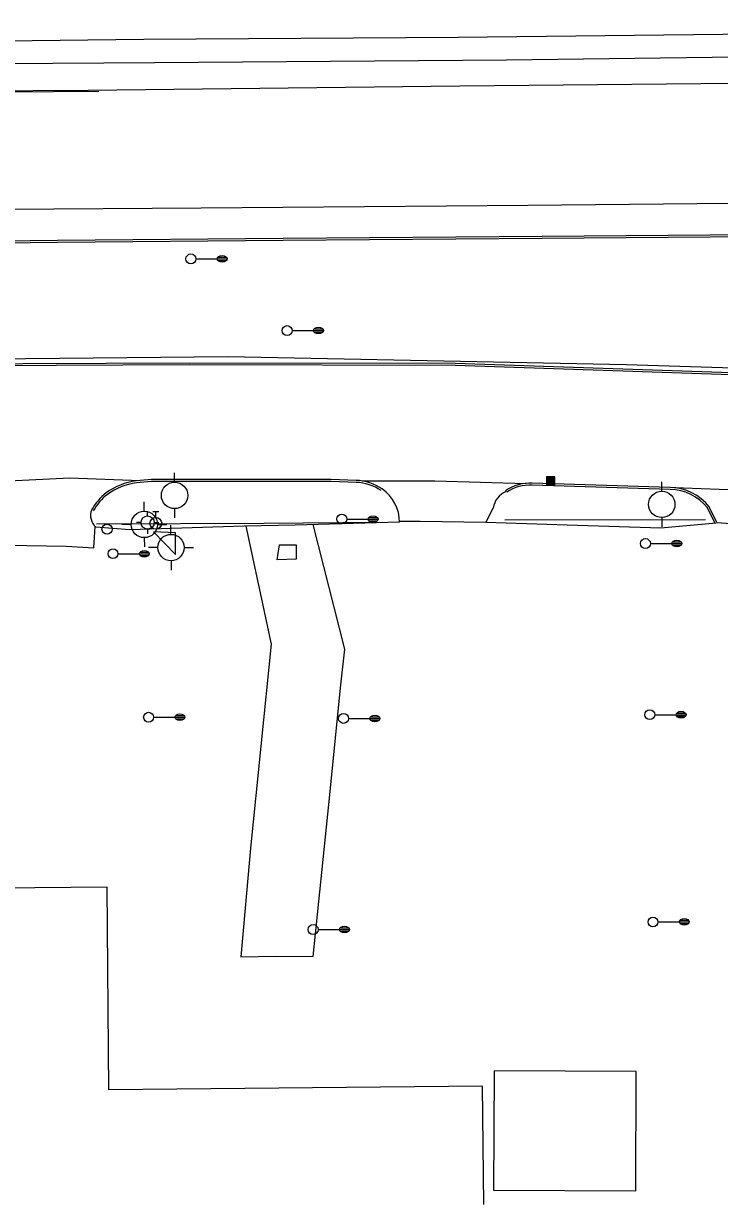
# Model space of a CAD drawing. Extents: x 2145380 to 2156929, y 139568 to 149130.
# Drawn here: x 2146698.7 to 2146909.9, y 142711.1 to 143067.3 of the extents above; entities that cross this region are included whole.
import ezdxf

# ---------------------------------------------------------------- set-up
doc = ezdxf.new("R2010")
doc.units = 0
for name, color, linetype in [('Default', 7, 'Continuous'), ('TOPO_Asphalt', 7, 'Continuous'), ('TOPO_Building', 7, 'Continuous'), ('TOPO_Concrete', 7, 'Continuous'), ('TOPO_Curb Back', 7, 'Continuous'), ('TOPO_Guardrail', 7, 'Continuous'), ('TOPO_Light Pole', 7, 'Continuous'), ('TOPO_Misc', 7, 'Continuous'), ('TOPO_Misc Line', 7, 'Continuous'), ('TOPO_Power Pole', 7, 'Continuous'), ('TOPO_Wall Freestanding', 7, 'Continuous'), ('TOPO_Water Fire Hydrant', 7, 'Continuous'), ('TOPO_Water Meter', 7, 'Continuous'), ('TOPO_Water Valve', 7, 'Continuous')]:
    doc.layers.add(name, color=color, linetype=linetype)

# ---------------------------------------------------------------- blocks, each defined once
blk = doc.blocks.new('LP')
at = {"layer": 'TOPO_Light Pole'}
blk.add_line((3.81, 0), (20.32, 0), dxfattribs=at)
for points in [[(20.32, 0), (27.94, 0)], [(20.32, 0), (23.5, 0)], [(20.83, 1.27), (27.43, 1.27)], [(20.83, 1.27), (23.5, 1.27)], [(23.71, 1.27), (27.43, 1.27)], [(23.71, 0), (27.94, 0)], [(20.83, -1.27), (27.43, -1.27)], [(20.83, -1.27), (23.5, -1.27)], [(23.71, -1.27), (27.43, -1.27)]]:
    blk.add_lwpolyline(points, dxfattribs=at)
blk.add_circle((0, 0), 3.81, dxfattribs=at)
blk.add_ellipse((24.13, 0), major_axis=(3.81, 0), ratio=0.666667, dxfattribs=at)
blk = doc.blocks.new('FIRHYD')
at = {"layer": 'TOPO_Water Fire Hydrant'}
for p, q in [((-0.02, 10.16), (-0.03, 17.34)), ((10.16, 0.02), (17.34, 0.03)), ((-10.16, -0.02), (-17.34, -0.03)), ((0.02, -10.16), (0.03, -17.34))]:
    blk.add_line(p, q, dxfattribs=at)
blk.add_circle((0, 0), 10.16, dxfattribs=at)
blk = doc.blocks.new('CB')
at = {"layer": 'TOPO_Misc'}
for p, q in [((-3.08, 2.99), (3.24, 2.99)), ((-3.08, 2.68), (3.24, 2.68)), ((-3.08, 2.36), (3.24, 2.36)), ((-3.08, 2.05), (3.24, 2.05)), ((-3.08, 1.73), (3.24, 1.73)), ((-3.08, 1.4), (3.24, 1.4)), ((-3.08, 1.1), (3.24, 1.1)), ((-3.08, 0.77), (3.24, 0.77)), ((-3.08, 0.46), (3.24, 0.46)), ((-3.08, 0.14), (3.24, 0.14)), ((-3.08, -0.17), (3.24, -0.17)), ((-3.08, -0.48), (3.24, -0.48)), ((-3.08, -0.8), (3.24, -0.8)), ((-3.08, -1.11), (3.26, -1.11)), ((-3.08, -1.43), (3.26, -1.43)), ((-3.08, -1.75), (3.26, -1.75)), ((-3.08, -2.07), (3.26, -2.07)), ((-3.08, -2.39), (3.26, -2.39)), ((-3.08, -2.7), (3.26, -2.7)), ((-3.08, -3.02), (3.26, -3.02))]:
    blk.add_line(p, q, dxfattribs=at)
blk.add_lwpolyline([(3.26, -3.29), (3.24, 3.05), (-3.09, 3.04), (-3.08, -3.3), (3.26, -3.29)], dxfattribs=at)
blk = doc.blocks.new('POWPOL')
at = {"layer": 'TOPO_Power Pole'}
for p, q in [((0, 10.16), (0, 17.34)), ((0, -10.16), (0, -17.34))]:
    blk.add_line(p, q, dxfattribs=at)
blk.add_circle((0, 0), 10.16, dxfattribs=at)
blk = doc.blocks.new('WTRMTR')
at = {"layer": 'Default'}
blk.add_circle((0, 0), 3.89, dxfattribs=at)
blk = doc.blocks.new('WATVAL')
at = {"layer": 'Default'}
for p, q in [((-2.25, 9), (2.25, 9)), ((0, 4.5), (0, 9))]:
    blk.add_line(p, q, dxfattribs=at)
blk.add_circle((0, 0), 4.5, dxfattribs=at)

msp = doc.modelspace()

# ---------------------------------------------------------------- linework, layer by layer
at = {"layer": 'TOPO_Asphalt'}
msp.add_line((2146947.37, 142924.52), (2146896.22, 142926.49), dxfattribs=at)
for points in [[(2147289.44, 143067.33), (2147279.56, 143067.21), (2147191.01, 143066.63), (2147110.97, 143065.54), (2147008.29, 143064.51), (2146919.81, 143064.13), (2146830.62, 143063.07), (2146735.22, 143062.5), (2146641.85, 143061.35), (2146529.6, 143060.19)], [(2147294.43, 143052.29), (2147277.92, 143052.17), (2147176.51, 143051.07), (2147069.33, 143050.37), (2146946.02, 143049.43), (2146831.07, 143048.28), (2146718.39, 143046.95), (2146617.55, 143046.42), (2146530.42, 143045.62), (2146432.5, 143044.55), (2146335.92, 143043.83), (2146269.56, 143043.09), (2146188.58, 143042.14), (2146123.02, 143041.68), (2146027.06, 143041.06), (2145941.22, 143040.2), (2145866.18, 143039.34), (2145749.17, 143038.41)], [(2146531.04, 143009.44), (2146633.39, 143010.54), (2146752.59, 143011.37), (2146851.74, 143012.22), (2146964.75, 143013.27), (2147066.9, 143014.27), (2147180.79, 143015.15), (2147273.77, 143015.91), (2147306.49, 143016)], [(2146683.86, 142928.03), (2146712.83, 142929.5), (2146734.16, 142928.69)], [(2146801.45, 142928.53), (2146823.49, 142928.59), (2146851.24, 142927.8)], [(2146908.83, 142915.77), (2146892.11, 142914.23), (2146863.64, 142915.14), (2146838.97, 142915.92), (2146841.24, 142920.33)], [(2146694.11, 142914.88), (2146693.73, 142909.01), (2146711.69, 142908.72), (2146720.04, 142908.25), (2146720.44, 142914.7)], [(2146812.83, 142916), (2146781.17, 142915.15), (2146765.7, 142914.82), (2146730.98, 142913.74), (2146720.66, 142914.5)], [(2146838.97, 142915.92), (2146819.08, 142916.22), (2146812.83, 142916.19)], [(2146909.1, 142915.9), (2146928.83, 142914.53), (2146935.54, 142914.42), (2146936.25, 142915.92)]]:
    msp.add_lwpolyline(points, dxfattribs=at)
for centre, radius, start, end in [((2146800.42, 142915.95), 12.42, 0.212, 54.8513), ((2146847.58, 142919.39), 6.41, 112.163, 171.5906), ((2146723.83, 142918.03), 4.75, 159.1798, 228.066)]:
    msp.add_arc(centre, radius, start, end, dxfattribs=at)
at = {"layer": 'TOPO_Building'}
msp.add_lwpolyline([(2146838.36, 142708.98), (2146838.02, 142744.93), (2146724.67, 142743.85), (2146724.09, 142805.31), (2146603.13, 142804.17), (2146603.73, 142740.95), (2146614.32, 142741.05), (2146614.4, 142732.4), (2146601.39, 142732.28), (2146601.84, 142684.81)], dxfattribs=at)
msp.add_lwpolyline([(2146841.34, 142713.42), (2146884.47, 142713.2), (2146884.65, 142749.37), (2146841.52, 142749.58)], close=True, dxfattribs=at)
at = {"layer": 'TOPO_Concrete'}
for points in [[(2146766.19, 142914.82), (2146773.9, 142879.01), (2146767.55, 142817.11), (2146764.66, 142784.17), (2146775.28, 142784.39), (2146786.63, 142784.29), (2146791.35, 142830.34), (2146794.98, 142866.71), (2146796.17, 142877.53), (2146786.66, 142915.29)], [(2146744.88, 142906.2), (2146744.88, 142912.75), (2146738.14, 142913.1), (2146744.88, 142906.2)]]:
    msp.add_lwpolyline(points, dxfattribs=at)
at = {"layer": 'TOPO_Curb Back'}
for points in [[(2147309.41, 143007.19), (2147273.16, 143007), (2147172.95, 143005.54), (2147111.15, 143005), (2147020.37, 143004.15), (2146958.07, 143003.47), (2146856.04, 143002.72), (2146777.5, 143002.07), (2146709.03, 143001.52), (2146642.87, 143000.64), (2146560.73, 143000.46), (2146530.45, 143000)], [(2147309.61, 143006.59), (2147273.17, 143006.4), (2147172.95, 143004.94), (2147111.16, 143004.4), (2147020.37, 143003.55), (2146958.08, 143002.87), (2146856.04, 143002.12), (2146777.5, 143001.47), (2146709.04, 143000.92), (2146642.88, 143000.04), (2146560.74, 142999.86), (2146530.46, 142999.4)], [(2147302.21, 142947.29), (2147268.63, 142948.71), (2147196.42, 142951.36), (2147104.83, 142954.5), (2147007.43, 142957.92), (2146919.44, 142960.51), (2146829.71, 142963.59), (2146749.05, 142963.72), (2146647.74, 142963.3), (2146568.43, 142962.76), (2146550, 142962.97), (2146531.29, 142962.82), (2146511.85, 142963.68), (2146482.29, 142964.99), (2146439.46, 142967.9)], [(2147302.2, 142947.89), (2147268.65, 142949.31), (2147196.44, 142951.96), (2147104.86, 142955.1), (2147007.45, 142958.52), (2146919.46, 142961.11), (2146829.72, 142964.19), (2146749.05, 142964.32), (2146647.74, 142963.9), (2146568.43, 142963.36), (2146550, 142963.58), (2146531.3, 142963.42), (2146511.88, 142964.28), (2146482.32, 142965.59), (2146439.51, 142968.5)], [(2146799.65, 142928.7), (2146792.09, 142928.93), (2146737.55, 142929.02), (2146732.91, 142928.57)], [(2146799.63, 142928.1), (2146792.08, 142928.33), (2146737.58, 142928.42), (2146732.98, 142927.98)], [(2146894.89, 142926.56), (2146853.1, 142927.82)], [(2146894.88, 142925.96), (2146853.07, 142927.22)], [(2146909.1, 142915.9), (2146906.75, 142920.66)], [(2146908.56, 142915.64), (2146906.24, 142920.34)]]:
    msp.add_lwpolyline(points, dxfattribs=at)
for centre, radius, start, end in [((2146735.68, 142908.51), 20.25, 97.859, 125.8081), ((2146735.68, 142908.51), 19.65, 97.895, 125.7734), ((2146799.19, 142913.95), 14.16, 55.4427, 88.2147), ((2146799.19, 142913.95), 14.76, 55.4427, 88.2154), ((2146852.26, 142915.03), 12.82, 86.2348, 124.5581), ((2146734.41, 142911.43), 17.16, 128.0732, 151.0949), ((2146734.41, 142911.43), 16.56, 128.1142, 151.0949), ((2146852.26, 142915.03), 12.22, 86.1853, 124.5581), ((2146894.78, 142911.44), 14.51, 37.8344, 89.6001), ((2146894.78, 142911.44), 15.11, 37.6012, 89.5735)]:
    msp.add_arc(centre, radius, start, end, dxfattribs=at)
at = {"layer": 'TOPO_Guardrail'}
msp.add_line((2146844.73, 142916.75), (2146905.68, 142916.8), dxfattribs=at)
for points in [[(2147300.06, 142950.45), (2147290.11, 142949.61), (2147212.72, 142952.2), (2147106.66, 142956.01), (2146994.99, 142960.27), (2146881.66, 142963.8), (2146760.73, 142966.21), (2146638.03, 142964.97), (2146529.43, 142964.38)], [(2146720.83, 142915.54), (2146771.79, 142915.68), (2146807.58, 142916.05)]]:
    msp.add_lwpolyline(points, dxfattribs=at)
at = {"layer": 'TOPO_Misc Line'}
msp.add_lwpolyline([(2146158.29, 143042.01), (2146226.54, 143042.61), (2146273.87, 143043), (2146309.49, 143043.35), (2146355.92, 143043.74), (2146405.67, 143044.09), (2146454.37, 143044.52), (2146501.76, 143044.97), (2146546.02, 143045.39), (2146609.55, 143045.9), (2146639.87, 143046.16), (2146665.09, 143046.37), (2146694.06, 143046.63), (2146721.56, 143046.84)], dxfattribs=at)
at = {"layer": 'TOPO_Wall Freestanding'}
msp.add_lwpolyline([(2146548.85, 143053.91), (2146630.56, 143054.77), (2146738.52, 143055.51), (2146845.3, 143056.25), (2146946.57, 143057.64), (2147072.39, 143058.39), (2147173.14, 143059.06), (2147203.26, 143058.88), (2147251.47, 143058.13), (2147292.73, 143057.43)], dxfattribs=at)
msp.add_lwpolyline([(2146781.42, 142904.78), (2146775.73, 142904.62), (2146776.42, 142909.12), (2146781.46, 142909.17)], close=True, dxfattribs=at)

# ---------------------------------------------------------------- block references
at = {"layer": 'TOPO_Light Pole', "xscale": 0.39370000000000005, "yscale": 0.3937000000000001}
for p in [(2146749.5, 142995.91), (2146778.72, 142974.15), (2146795.31, 142916.98), (2146887.43, 142909.55), (2146725.87, 142906.46), (2146736.68, 142856.85), (2146795.83, 142856.49), (2146888.75, 142857.63), (2146889.7, 142794.74), (2146786.61, 142792.45)]:
    msp.add_blockref('LP', p, dxfattribs=at)
at = {"layer": 'TOPO_Misc', "xscale": 0.39370000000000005, "yscale": 0.3937000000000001}
msp.add_blockref('CB', (2146858.64, 142928.61), dxfattribs=at)
at = {"layer": 'TOPO_Power Pole', "xscale": 0.39370000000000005, "yscale": 0.3937000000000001}
for p in [(2146744.56, 142924.14), (2146892.38, 142921.42)]:
    msp.add_blockref('POWPOL', p, dxfattribs=at)
at = {"layer": 'TOPO_Water Fire Hydrant'}
for p, xscale, yscale in [((2146735.38, 142915.35), 0.39370000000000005, 0.3937000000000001), ((2146736.39, 142915.91), 0.19685000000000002, 0.19685000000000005), ((2146743.48, 142908.34), 0.39370000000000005, 0.3937000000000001)]:
    msp.add_blockref('FIRHYD', p, dxfattribs=dict(at, xscale=xscale, yscale=yscale))
at = {"layer": 'TOPO_Water Meter', "xscale": 0.39370000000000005, "yscale": 0.3937000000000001}
msp.add_blockref('WTRMTR', (2146724.07, 142913.89), dxfattribs=at)
at = {"layer": 'TOPO_Water Valve', "xscale": 0.39370000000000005, "yscale": 0.3937000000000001}
msp.add_blockref('WATVAL', (2146738.88, 142915.68), dxfattribs=at)

doc.saveas('drawing.dxf')
